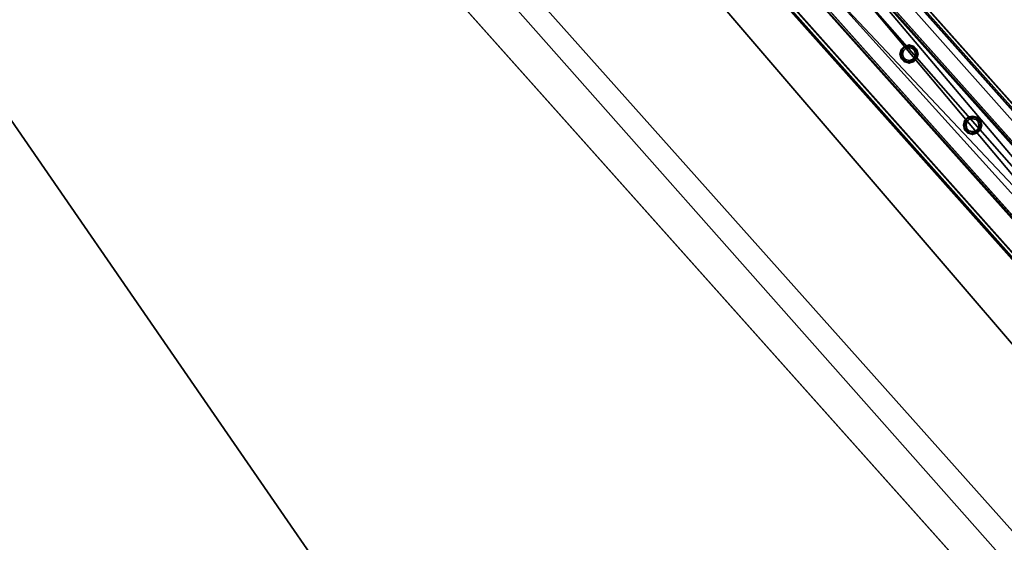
# Model space of a CAD drawing. Header units: millimetres. Extents: x 93711086 to 93775423, y 1247239064 to 1247319365.
# Tile 425 of 656: x 93724039 to 93725181, y 1247299127 to 1247299733. Entities that reach past the tile are written whole.
import ezdxf

# ---------------------------------------------------------------- set-up
doc = ezdxf.new("R2010")
doc.units = ezdxf.units.MM
doc.layers.add('BEAM', color=7, linetype='Continuous')
doc.layers.add('CONCRETE_ITEM', color=7, linetype='Continuous')

# ---------------------------------------------------------------- blocks, each defined once
blk = doc.blocks.new('15e559d2-59c4-40a1-8e6d-a9da91616b05')
at = {"color": 0, "transparency": 16777216}
mesh = blk.add_polyface(dxfattribs=at)
corners = [(93732402.8, 1247290959.4, 3988.8), (93732402.8, 1247290959.4, 4305.5), (93730959.6, 1247289572.9, 3633.7), (93730959.6, 1247289572.9, 3317), (93720519.9, 1247305091.1, 5616.6), (93732598.2, 1247291566.3, 4023.2), (93720299, 1247305338.5, 5063.5), (93732619.6, 1247291542.4, 4593.2), (93720317.4, 1247305317.9, 5553.6), (93732199.2, 1247291187.4, 4322.7), (93720106.2, 1247304728.6, 5525.8), (93719900, 1247304959.5, 5363), (93732205.9, 1247291179.8, 4502.5), (93719903.7, 1247304955.3, 5462.8), (93720167.2, 1247305212.8, 5169.7), (93732187.3, 1247291200.6, 4007), (93718371.4, 1247303668.6, 4381.7), (93732466.4, 1247291440.6, 4129.5), (93732486.7, 1247291466, 4033.2), (93720187.5, 1247305238.1, 5073.5), (93732260.8, 1247291223.5, 4572.4), (93720161.1, 1247304772.3, 5595.7), (93719958.6, 1247304999, 5532.7), (93718383.3, 1247303655.3, 4697.4)]
mesh.append_faces([[corners[k] for k in face] for face in [(0, 1, 2, 0), (2, 3, 0, 2), (4, 5, 6, 4), (4, 7, 5, 4), (6, 8, 4, 6), (9, 10, 11, 9), (10, 9, 12, 10), (13, 11, 10, 13), (3, 14, 15, 3), (3, 16, 14, 3), (17, 15, 14, 17), (15, 0, 3, 15), (18, 17, 19, 18), (14, 19, 17, 14), (5, 18, 6, 5), (19, 6, 18, 19), (20, 7, 4, 20), (4, 21, 20, 4), (12, 20, 21, 12), (21, 10, 12, 21), (22, 21, 4, 22), (4, 8, 22, 4), (10, 21, 13, 10), (22, 13, 21, 22), (2, 9, 23, 2), (9, 2, 1, 9), (11, 23, 9, 11), (23, 14, 16, 23), (13, 8, 11, 13), (8, 13, 22, 8), (23, 11, 14, 23), (14, 8, 6, 14), (8, 14, 11, 8), (6, 19, 14, 6), (20, 12, 9, 20), (20, 17, 7, 20), (17, 20, 9, 17), (5, 7, 17, 5), (15, 17, 9, 15), (18, 5, 17, 18), (3, 2, 16, 3), (23, 16, 2, 23), (0, 15, 1, 0), (9, 1, 15, 9)]], dxfattribs={"color": 0})
blk = doc.blocks.new('5bbbe152-908d-476c-86af-f8c3bda7d93c')
at = {"color": 0, "transparency": 16777216}
mesh = blk.add_polyface(dxfattribs=at)
corners = [(93732552.2, 1247291230.4, 5643.1), (93732470.4, 1247291493.6, 5652.9), (93732382.5, 1247291412, 5654.1), (93732639.5, 1247291312.7, 5641.9), (93732637.3, 1247291314.2, 5582), (93732468, 1247291495.2, 5592.9), (93732633.7, 1247291310.7, 5582), (93732464.4, 1247291491.8, 5593), (93732635.6, 1247291309.4, 5637), (93732466.5, 1247291490.3, 5647.9), (93732385.9, 1247291415.5, 5649), (93732553.6, 1247291235.3, 5583.1), (93732380.1, 1247291413.6, 5594.1), (93732383.8, 1247291417, 5594.1), (93732302.7, 1247291675.7, 5664.8), (93732214.1, 1247291594.7, 5666.1), (93732300.1, 1247291677.5, 5604.9), (93732296.5, 1247291674.1, 5604.9), (93732298.8, 1247291672.5, 5659.9), (93732217.6, 1247291598.3, 5661), (93732215.3, 1247291599.9, 5606.1), (93732211.6, 1247291596.5, 5606.2), (93731970.1, 1247292043.1, 5691.1), (93731880.9, 1247291962.8, 5692.4), (93731967.4, 1247292045.1, 5631.2), (93731963.7, 1247292041.7, 5631.2), (93731966.1, 1247292039.9, 5686.1), (93731884.4, 1247291966.3, 5687.4), (93731881.9, 1247291968.1, 5632.4), (93731878.2, 1247291964.8, 5632.5), (93720601.8, 1247304775.6, 6654), (93720512.4, 1247304695.7, 6655.4), (93720599.1, 1247304777.7, 6594.1), (93720595.3, 1247304774.4, 6594.2), (93720597.9, 1247304772.5, 6649.1), (93720515.9, 1247304699.2, 6650.3), (93720513.3, 1247304701.1, 6595.4), (93720509.6, 1247304697.7, 6595.5)]
mesh.append_faces([[corners[k] for k in face] for face in [(0, 1, 2, 0), (3, 5, 1, 3), (4, 7, 5, 4), (6, 9, 7, 6), (8, 10, 9, 8), (11, 12, 13, 11), (2, 14, 15, 2), (1, 16, 14, 1), (5, 17, 16, 5), (7, 18, 17, 7), (9, 19, 18, 9), (10, 20, 19, 10), (13, 21, 20, 13), (12, 15, 21, 12), (15, 22, 23, 15), (14, 24, 22, 14), (16, 25, 24, 16), (17, 26, 25, 17), (18, 27, 26, 18), (19, 28, 27, 19), (20, 29, 28, 20), (21, 23, 29, 21), (23, 30, 31, 23), (22, 32, 30, 22), (24, 33, 32, 24), (25, 34, 33, 25), (26, 35, 34, 26), (27, 36, 35, 27), (28, 37, 36, 28), (29, 31, 37, 29)]], dxfattribs={"vtx0": -1, "color": 0})
mesh.append_faces([[corners[k] for k in face] for face in [(30, 33, 34, 30), (35, 37, 31, 35)]], dxfattribs={"vtx0": -1, "vtx2": -1, "vtx3": -1, "color": 0})
mesh.append_faces([[corners[k] for k in face] for face in [(31, 30, 34, 31), (34, 35, 31, 34)]], dxfattribs={"vtx1": -1, "vtx2": -1, "vtx3": -1, "color": 0})
mesh.append_faces([[corners[k] for k in face] for face in [(3, 4, 5, 3), (4, 6, 7, 4), (6, 8, 9, 6), (2, 1, 14, 2), (1, 5, 16, 1), (5, 7, 17, 5), (7, 9, 18, 7), (9, 10, 19, 9), (10, 13, 20, 10), (13, 12, 21, 13), (12, 2, 15, 12), (15, 14, 22, 15), (14, 16, 24, 14), (16, 17, 25, 16), (17, 18, 26, 17), (18, 19, 27, 18), (19, 20, 28, 19), (20, 21, 29, 20), (21, 15, 23, 21), (23, 22, 30, 23), (22, 24, 32, 22), (24, 25, 33, 24), (25, 26, 34, 25), (26, 27, 35, 26), (27, 28, 36, 27), (28, 29, 37, 28), (29, 23, 31, 29), (30, 32, 33, 30), (35, 36, 37, 35)]], dxfattribs={"vtx2": -1, "vtx3": -1, "color": 0})
blk = doc.blocks.new('7f3dae3c-7738-4515-bb71-97d4e3f1e349')
at = {"color": 0, "transparency": 16777216}
mesh = blk.add_polyface(dxfattribs=at)
corners = [(93725922, 1247298683.2, 5294.1), (93725966.8, 1247298723.1, 5294.1), (93724640, 1247300208.8, 5406.3), (93724595.3, 1247300168.8, 5406.3), (93725965.3, 1247298724.8, 5254.1), (93724638.5, 1247300210.5, 5366.3), (93725963.1, 1247298722.8, 5254.1), (93724636.3, 1247300208.5, 5366.3), (93725964.4, 1247298721.3, 5291.1), (93724637.7, 1247300206.9, 5403.3), (93725924.2, 1247298685.3, 5291.1), (93724597.4, 1247300170.9, 5403.3), (93725922.8, 1247298686.9, 5254.1), (93724596, 1247300172.5, 5366.3), (93725920.5, 1247298684.9, 5254.1), (93724593.8, 1247300170.5, 5366.3)]
mesh.append_faces([[corners[k] for k in face] for face in [(0, 2, 3, 0), (1, 5, 2, 1), (4, 7, 5, 4), (6, 9, 7, 6), (8, 11, 9, 8), (10, 13, 11, 10), (12, 15, 13, 12), (14, 3, 15, 14)]], dxfattribs={"vtx0": -1, "color": 0})
mesh.append_faces([[corners[k] for k in face] for face in [(2, 7, 9, 2), (11, 15, 3, 11), (0, 12, 10, 0), (8, 4, 1, 8)]], dxfattribs={"vtx0": -1, "vtx2": -1, "vtx3": -1, "color": 0})
mesh.append_faces([[corners[k] for k in face] for face in [(3, 2, 9, 3), (9, 11, 3, 9), (1, 0, 10, 1), (10, 8, 1, 10)]], dxfattribs={"vtx1": -1, "vtx2": -1, "vtx3": -1, "color": 0})
mesh.append_faces([[corners[k] for k in face] for face in [(0, 1, 2, 0), (1, 4, 5, 1), (4, 6, 7, 4), (6, 8, 9, 6), (8, 10, 11, 8), (10, 12, 13, 10), (12, 14, 15, 12), (14, 0, 3, 14), (2, 5, 7, 2), (11, 13, 15, 11), (0, 14, 12, 0), (8, 6, 4, 8)]], dxfattribs={"vtx2": -1, "vtx3": -1, "color": 0})
blk = doc.blocks.new('188c9cc2-3b2f-4390-ac5d-eaf7ea6dc3ab')
at = {"color": 0, "transparency": 16777216}
mesh = blk.add_polyface(dxfattribs=at)
corners = [(93725144.3, 1247299603.6, 5362.6), (93725140.5, 1247299604.6, 5362.6), (93725140.5, 1247299604.6, 6262.6), (93725144.3, 1247299603.6, 6262.6), (93725137.8, 1247299607.3, 5362.6), (93725137.8, 1247299607.3, 6262.6), (93725136.8, 1247299611.1, 5362.6), (93725136.8, 1247299611.1, 6262.6), (93725137.8, 1247299614.8, 5362.6), (93725137.8, 1247299614.8, 6262.6), (93725140.5, 1247299617.5, 5362.6), (93725140.5, 1247299617.5, 6262.6), (93725144.3, 1247299618.5, 5362.6), (93725144.3, 1247299618.5, 6262.6), (93725148, 1247299617.5, 5362.6), (93725148, 1247299617.5, 6262.6), (93725150.7, 1247299614.8, 5362.6), (93725150.7, 1247299614.8, 6262.6), (93725151.7, 1247299611.1, 5362.6), (93725151.7, 1247299611.1, 6262.6), (93725150.7, 1247299607.3, 5362.6), (93725150.7, 1247299607.3, 6262.6), (93725148, 1247299604.6, 5362.6), (93725148, 1247299604.6, 6262.6), (93725144.3, 1247299600.4, 5362.6), (93725149.6, 1247299601.8, 5362.6), (93725149.6, 1247299601.8, 6262.6), (93725144.3, 1247299600.4, 6262.6), (93725153.5, 1247299605.7, 5362.6), (93725153.5, 1247299605.7, 6262.6), (93725154.9, 1247299611.1, 5362.6), (93725154.9, 1247299611.1, 6262.6), (93725153.5, 1247299616.4, 5362.6), (93725153.5, 1247299616.4, 6262.6), (93725149.6, 1247299620.3, 5362.6), (93725149.6, 1247299620.3, 6262.6), (93725144.3, 1247299621.7, 5362.6), (93725144.3, 1247299621.7, 6262.6), (93725138.9, 1247299620.3, 5362.6), (93725138.9, 1247299620.3, 6262.6), (93725135, 1247299616.4, 5362.6), (93725135, 1247299616.4, 6262.6), (93725133.6, 1247299611.1, 5362.6), (93725133.6, 1247299611.1, 6262.6), (93725135, 1247299605.7, 5362.6), (93725135, 1247299605.7, 6262.6), (93725138.9, 1247299601.8, 5362.6), (93725138.9, 1247299601.8, 6262.6)]
mesh.append_faces([[corners[k] for k in face] for face in [(0, 2, 3, 0), (1, 5, 2, 1), (4, 7, 5, 4), (6, 9, 7, 6), (8, 11, 9, 8), (10, 13, 11, 10), (12, 15, 13, 12), (14, 17, 15, 14), (16, 19, 17, 16), (18, 21, 19, 18), (20, 23, 21, 20), (22, 3, 23, 22), (24, 26, 27, 24), (25, 29, 26, 25), (28, 31, 29, 28), (30, 33, 31, 30), (32, 35, 33, 32), (34, 37, 35, 34), (36, 39, 37, 36), (38, 41, 39, 38), (40, 43, 41, 40), (42, 45, 43, 42), (44, 47, 45, 44), (46, 27, 47, 46)]], dxfattribs={"vtx0": -1, "color": 0})
mesh.append_faces([[corners[k] for k in face] for face in [(27, 29, 3, 27), (17, 29, 33, 17), (45, 27, 3, 45), (13, 33, 37, 13), (41, 45, 5, 41), (9, 37, 41, 9), (30, 25, 18, 30), (34, 30, 18, 34), (1, 25, 46, 1), (38, 34, 14, 38), (6, 46, 42, 6), (42, 38, 10, 42)]], dxfattribs={"vtx0": -1, "vtx1": -1, "vtx2": -1, "vtx3": -1, "color": 0})
mesh.append_faces([[corners[k] for k in face] for face in [(29, 21, 23, 29), (29, 23, 3, 29), (45, 3, 2, 45), (45, 2, 5, 45), (41, 5, 7, 41), (41, 7, 9, 41), (25, 20, 18, 25), (34, 18, 16, 34), (34, 16, 14, 34), (38, 14, 12, 38), (38, 12, 10, 38)]], dxfattribs={"vtx0": -1, "vtx2": -1, "vtx3": -1, "color": 0})
mesh.append_faces([[corners[k] for k in face] for face in [(19, 21, 29, 19), (17, 19, 29, 17), (15, 17, 33, 15), (13, 15, 33, 13), (11, 13, 37, 11), (9, 11, 37, 9), (22, 20, 25, 22), (0, 22, 25, 0), (1, 0, 25, 1), (4, 1, 46, 4), (6, 4, 46, 6), (8, 6, 42, 8), (10, 8, 42, 10)]], dxfattribs={"vtx1": -1, "vtx2": -1, "vtx3": -1, "color": 0})
mesh.append_faces([[corners[k] for k in face] for face in [(0, 1, 2, 0), (1, 4, 5, 1), (4, 6, 7, 4), (6, 8, 9, 6), (8, 10, 11, 8), (10, 12, 13, 10), (12, 14, 15, 12), (14, 16, 17, 14), (16, 18, 19, 16), (18, 20, 21, 18), (20, 22, 23, 20), (22, 0, 3, 22), (24, 25, 26, 24), (25, 28, 29, 25), (28, 30, 31, 28), (30, 32, 33, 30), (32, 34, 35, 32), (34, 36, 37, 34), (36, 38, 39, 36), (38, 40, 41, 38), (40, 42, 43, 40), (42, 44, 45, 42), (44, 46, 47, 44), (46, 24, 27, 46), (29, 31, 33, 29), (33, 35, 37, 33), (37, 39, 41, 37), (41, 43, 45, 41), (45, 47, 27, 45), (27, 26, 29, 27), (25, 24, 46, 25), (46, 44, 42, 46), (42, 40, 38, 42), (38, 36, 34, 38), (34, 32, 30, 34), (30, 28, 25, 30)]], dxfattribs={"vtx2": -1, "vtx3": -1, "color": 0})
blk = doc.blocks.new('d99d06c5-9891-45e5-8bae-6d6b4442fd43')
at = {"color": 0, "transparency": 16777216}
mesh = blk.add_polyface(dxfattribs=at)
corners = [(93725070.6, 1247299686.1, 5368.9), (93725066.8, 1247299687.1, 5368.9), (93725066.8, 1247299687.1, 6268.9), (93725070.6, 1247299686.1, 6268.9), (93725064.1, 1247299689.9, 5368.9), (93725064.1, 1247299689.9, 6268.9), (93725063.1, 1247299693.6, 5368.9), (93725063.1, 1247299693.6, 6268.9), (93725064.1, 1247299697.3, 5368.9), (93725064.1, 1247299697.3, 6268.9), (93725066.8, 1247299700, 5368.9), (93725066.8, 1247299700, 6268.9), (93725070.6, 1247299701, 5368.9), (93725070.6, 1247299701, 6268.9), (93725074.3, 1247299700, 5368.9), (93725074.3, 1247299700, 6268.9), (93725077, 1247299697.3, 5368.9), (93725077, 1247299697.3, 6268.9), (93725078, 1247299693.6, 5368.9), (93725078, 1247299693.6, 6268.9), (93725077, 1247299689.9, 5368.9), (93725077, 1247299689.9, 6268.9), (93725074.3, 1247299687.1, 5368.9), (93725074.3, 1247299687.1, 6268.9), (93725070.6, 1247299682.9, 5368.9), (93725075.9, 1247299684.4, 5368.9), (93725075.9, 1247299684.4, 6268.9), (93725070.6, 1247299682.9, 6268.9), (93725079.8, 1247299688.3, 5368.9), (93725079.8, 1247299688.3, 6268.9), (93725081.2, 1247299693.6, 5368.9), (93725081.2, 1247299693.6, 6268.9), (93725079.8, 1247299698.9, 5368.9), (93725079.8, 1247299698.9, 6268.9), (93725075.9, 1247299702.8, 5368.9), (93725075.9, 1247299702.8, 6268.9), (93725070.6, 1247299704.2, 5368.9), (93725070.6, 1247299704.2, 6268.9), (93725065.2, 1247299702.8, 5368.9), (93725065.2, 1247299702.8, 6268.9), (93725061.3, 1247299698.9, 5368.9), (93725061.3, 1247299698.9, 6268.9), (93725059.9, 1247299693.6, 5368.9), (93725059.9, 1247299693.6, 6268.9), (93725061.3, 1247299688.3, 5368.9), (93725061.3, 1247299688.3, 6268.9), (93725065.2, 1247299684.4, 5368.9), (93725065.2, 1247299684.4, 6268.9)]
mesh.append_faces([[corners[k] for k in face] for face in [(0, 2, 3, 0), (1, 5, 2, 1), (4, 7, 5, 4), (6, 9, 7, 6), (8, 11, 9, 8), (10, 13, 11, 10), (12, 15, 13, 12), (14, 17, 15, 14), (16, 19, 17, 16), (18, 21, 19, 18), (20, 23, 21, 20), (22, 3, 23, 22), (24, 26, 27, 24), (25, 29, 26, 25), (28, 31, 29, 28), (30, 33, 31, 30), (32, 35, 33, 32), (34, 37, 35, 34), (36, 39, 37, 36), (38, 41, 39, 38), (40, 43, 41, 40), (42, 45, 43, 42), (44, 47, 45, 44), (46, 27, 47, 46)]], dxfattribs={"vtx0": -1, "color": 0})
mesh.append_faces([[corners[k] for k in face] for face in [(27, 29, 3, 27), (17, 29, 33, 17), (45, 27, 3, 45), (13, 33, 37, 13), (41, 45, 5, 41), (9, 37, 41, 9), (30, 25, 18, 30), (34, 30, 18, 34), (1, 25, 46, 1), (38, 34, 14, 38), (6, 46, 42, 6), (42, 38, 10, 42)]], dxfattribs={"vtx0": -1, "vtx1": -1, "vtx2": -1, "vtx3": -1, "color": 0})
mesh.append_faces([[corners[k] for k in face] for face in [(29, 21, 23, 29), (29, 23, 3, 29), (45, 3, 2, 45), (45, 2, 5, 45), (41, 5, 7, 41), (41, 7, 9, 41), (25, 20, 18, 25), (34, 18, 16, 34), (34, 16, 14, 34), (38, 14, 12, 38), (38, 12, 10, 38)]], dxfattribs={"vtx0": -1, "vtx2": -1, "vtx3": -1, "color": 0})
mesh.append_faces([[corners[k] for k in face] for face in [(19, 21, 29, 19), (17, 19, 29, 17), (15, 17, 33, 15), (13, 15, 33, 13), (11, 13, 37, 11), (9, 11, 37, 9), (22, 20, 25, 22), (0, 22, 25, 0), (1, 0, 25, 1), (4, 1, 46, 4), (6, 4, 46, 6), (8, 6, 42, 8), (10, 8, 42, 10)]], dxfattribs={"vtx1": -1, "vtx2": -1, "vtx3": -1, "color": 0})
mesh.append_faces([[corners[k] for k in face] for face in [(0, 1, 2, 0), (1, 4, 5, 1), (4, 6, 7, 4), (6, 8, 9, 6), (8, 10, 11, 8), (10, 12, 13, 10), (12, 14, 15, 12), (14, 16, 17, 14), (16, 18, 19, 16), (18, 20, 21, 18), (20, 22, 23, 20), (22, 0, 3, 22), (24, 25, 26, 24), (25, 28, 29, 25), (28, 30, 31, 28), (30, 32, 33, 30), (32, 34, 35, 32), (34, 36, 37, 34), (36, 38, 39, 36), (38, 40, 41, 38), (40, 42, 43, 40), (42, 44, 45, 42), (44, 46, 47, 44), (46, 24, 27, 46), (29, 31, 33, 29), (33, 35, 37, 33), (37, 39, 41, 37), (41, 43, 45, 41), (45, 47, 27, 45), (27, 26, 29, 27), (25, 24, 46, 25), (46, 44, 42, 46), (42, 40, 38, 42), (38, 36, 34, 38), (34, 32, 30, 34), (30, 28, 25, 30)]], dxfattribs={"vtx2": -1, "vtx3": -1, "color": 0})

msp = doc.modelspace()

# ---------------------------------------------------------------- block references
at = {"layer": 'BEAM', "color": 156, "true_color": 0x1e4383, "transparency": 33554687}
msp.add_blockref('5bbbe152-908d-476c-86af-f8c3bda7d93c', (0, 0), dxfattribs=at)
at = {"layer": 'BEAM', "color": 77, "true_color": 0x5b9723, "transparency": 33554687}
for name in ['7f3dae3c-7738-4515-bb71-97d4e3f1e349', 'd99d06c5-9891-45e5-8bae-6d6b4442fd43', '188c9cc2-3b2f-4390-ac5d-eaf7ea6dc3ab']:
    msp.add_blockref(name, (0, 0), dxfattribs=at)
at = {"layer": 'CONCRETE_ITEM', "color": 222, "true_color": 0xc0298d, "transparency": 33554687}
msp.add_blockref('15e559d2-59c4-40a1-8e6d-a9da91616b05', (0, 0), dxfattribs=at)

doc.saveas('drawing.dxf')
